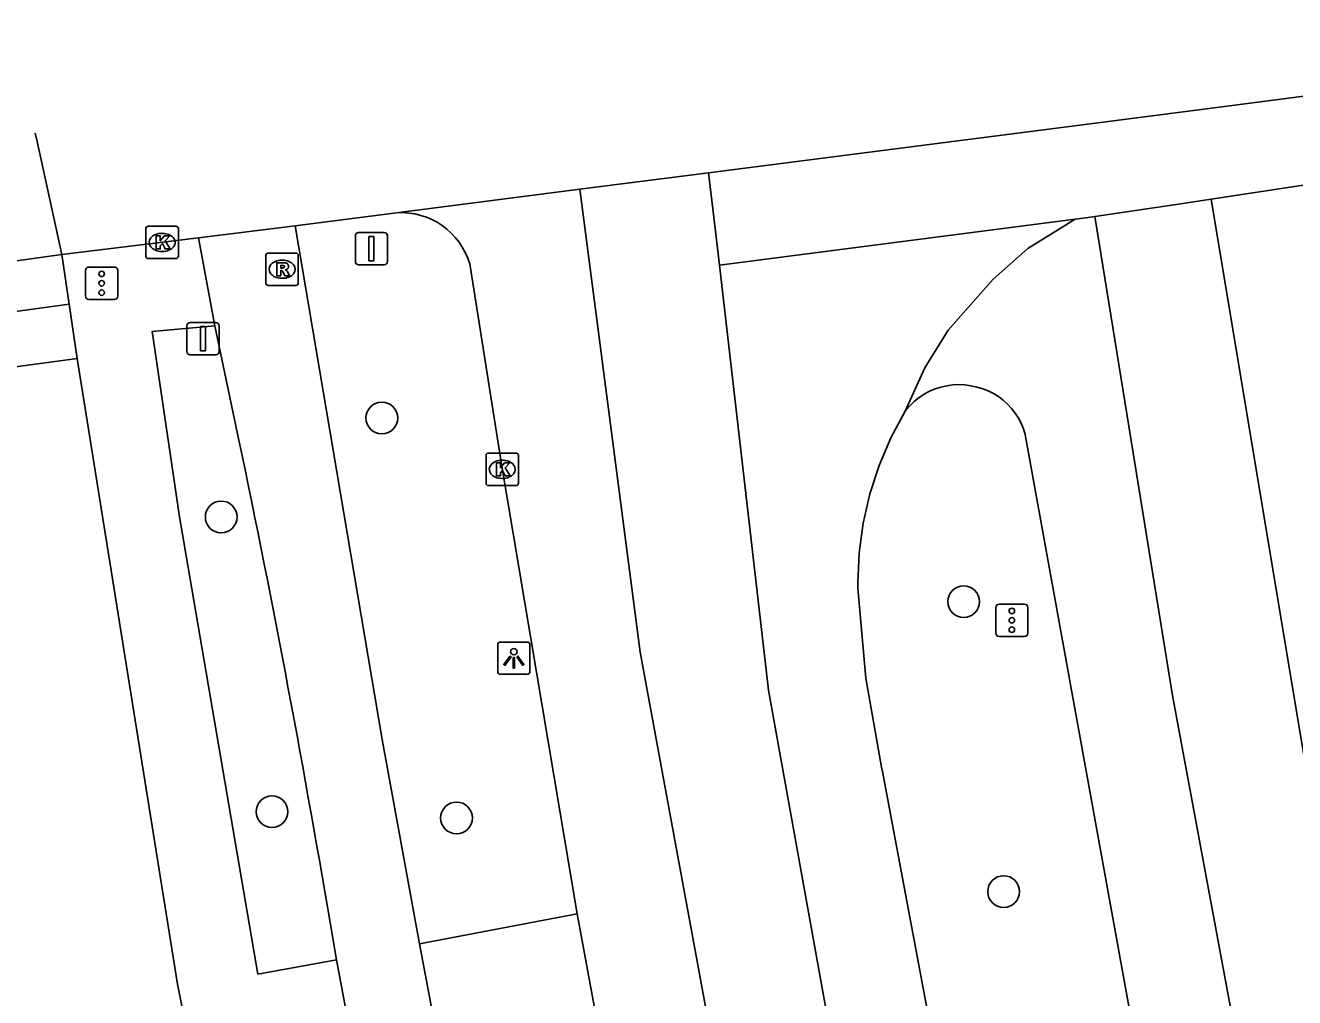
# Model space of a CAD drawing. Extents: x 158038 to 159242, y 380133 to 381214.
# Drawn here: x 158981.53 to 159020.69, y 381177.65 to 381207.64 of the extents above; entities that cross this region are included whole.
import ezdxf

# ---------------------------------------------------------------- set-up
doc = ezdxf.new("R2010")
doc.units = 0
for name, color, linetype in [('IMGEO_Boom', 7, 'Continuous'), ('IMGEO_Fietspad_gesloten', 7, 'Continuous'), ('IMGEO_Kolk', 7, 'Continuous'), ('IMGEO_Lichtpunt', 7, 'Continuous'), ('IMGEO_Rijbaan_regionaal_gesloten', 7, 'Continuous'), ('IMGEO_Rioolput', 7, 'Continuous'), ('IMGEO_Verkeersbordpaal', 7, 'Continuous'), ('IMGEO_Verkeersregelinstallatiepaal', 7, 'Continuous'), ('IMGEO_Voetpad_open', 7, 'Continuous')]:
    doc.layers.add(name, color=color, linetype=linetype)

msp = doc.modelspace()

# ---------------------------------------------------------------- linework, layer by layer
at = {"layer": 'IMGEO_Boom'}
for centre in [(158992.525, 381195.528), (158987.568, 381192.476), (159010.478, 381189.86), (158989.136, 381183.382), (158994.829, 381183.19), (159011.71, 381180.918)]:
    msp.add_circle(centre, 0.489, dxfattribs=at)
at = {"layer": 'IMGEO_Fietspad_gesloten'}
for points in [[(158989.848, 381201.455), (158992.539, 381185.608), (158993.688, 381179.309)], [(158986.87, 381201.083), (158987.375, 381198.369)], [(158988.117, 381194.844), (158987.375, 381198.369)], [(158991.131, 381178.814), (158991.008, 381179.477)], [(158994.243, 381176.362), (158993.964, 381177.835), (158993.688, 381179.309)], [(158991.131, 381178.814), (158991.695, 381175.796)]]:
    msp.add_lwpolyline(points, dxfattribs=at)
msp.add_arc((158603.842, 381114.595), 392.565, 9.51337, 11.79572, dxfattribs=at)
at = {"layer": 'IMGEO_Kolk'}
for p, q in [((158985.245, 381200.518), (158985.245, 381201.37)), ((158985.32, 381201.444), (158986.172, 381201.444)), ((158985.733, 381201.224), (158985.758, 381201.224)), ((158986.246, 381201.37), (158986.246, 381200.518)), ((158986.172, 381200.444), (158985.32, 381200.444)), ((158985.756, 381200.664), (158985.731, 381200.664)), ((158995.741, 381193.517), (158995.741, 381194.369)), ((158995.816, 381194.443), (158996.668, 381194.443)), ((158996.229, 381194.223), (158996.254, 381194.223)), ((158996.742, 381194.369), (158996.742, 381193.517)), ((158996.668, 381193.443), (158995.816, 381193.443)), ((158996.252, 381193.663), (158996.227, 381193.663))]:
    msp.add_line(p, q, dxfattribs=at)
for points in [[(158985.245, 381200.518), (158985.245, 381201.37)], [(158985.32, 381201.444), (158986.172, 381201.444)], [(158986.246, 381201.37), (158986.246, 381200.518)], [(158985.566, 381201.144), (158985.689, 381201.144), (158985.689, 381200.993), (158985.819, 381201.144), (158985.983, 381201.144), (158985.837, 381200.993), (158985.99, 381200.744), (158985.838, 381200.744), (158985.753, 381200.908), (158985.689, 381200.841), (158985.689, 381200.744), (158985.566, 381200.744), (158985.566, 381201.144)], [(158986.172, 381200.444), (158985.32, 381200.444)], [(158995.741, 381193.517), (158995.741, 381194.369)], [(158995.816, 381194.443), (158996.668, 381194.443)], [(158996.062, 381194.143), (158996.185, 381194.143), (158996.185, 381193.992), (158996.315, 381194.143), (158996.479, 381194.143), (158996.333, 381193.992), (158996.486, 381193.743), (158996.334, 381193.743), (158996.249, 381193.907), (158996.185, 381193.84), (158996.185, 381193.743), (158996.062, 381193.743), (158996.062, 381194.143)], [(158996.742, 381194.369), (158996.742, 381193.517)], [(158996.668, 381193.443), (158995.816, 381193.443)]]:
    msp.add_lwpolyline(points, dxfattribs=at)
for centre, start, end in [((158985.322, 381201.368), 91.552, 178.448), ((158985.322, 381201.368), 91.552, 178.448), ((158986.17, 381201.368), 1.552, 88.448), ((158986.17, 381201.368), 1.552, 88.448), ((158985.322, 381200.52), 181.552, 268.448), ((158985.322, 381200.52), 181.552, 268.448), ((158986.17, 381200.52), 271.552, 358.448), ((158986.17, 381200.52), 271.552, 358.448), ((158995.818, 381194.367), 91.552, 178.448), ((158995.818, 381194.367), 91.552, 178.448), ((158996.666, 381194.367), 1.552, 88.448), ((158996.666, 381194.367), 1.552, 88.448), ((158995.818, 381193.519), 181.552, 268.448), ((158995.818, 381193.519), 181.552, 268.448), ((158996.666, 381193.519), 271.552, 358.448), ((158996.666, 381193.519), 271.552, 358.448)]:
    msp.add_arc(centre, 0.0765, start, end, dxfattribs=at)
for centre, major_axis, ratio, start_param, end_param in [((158985.732, 381200.944), (-0.387, 0.002), 0.722429, 4.712389, 7.853982), ((158985.757, 381200.944), (-0.39, 0.002), 0.717154, 1.570796, 4.712389), ((158996.228, 381193.943), (-0.387, 0.002), 0.722429, 4.712389, 7.853982), ((158996.253, 381193.943), (-0.39, 0.002), 0.717154, 1.570796, 4.712389)]:
    msp.add_ellipse(centre, major_axis=major_axis, ratio=ratio, start_param=start_param, end_param=end_param, dxfattribs=at)
at = {"layer": 'IMGEO_Lichtpunt'}
for p, q in [((158996.1, 381188.52), (158996.1, 381187.713)), ((158996.1, 381188.52), (158996.1, 381187.713)), ((158997.002, 381188.615), (158996.194, 381188.615)), ((158997.002, 381188.615), (158996.194, 381188.615)), ((158997.096, 381187.713), (158997.096, 381188.52)), ((158997.096, 381187.713), (158997.096, 381188.52)), ((158996.194, 381187.619), (158997.002, 381187.619)), ((158996.194, 381187.619), (158997.002, 381187.619))]:
    msp.add_line(p, q, dxfattribs=at)
for points in [[(158996.474, 381188.184), (158996.513, 381188.156), (158996.325, 381187.894), (158996.287, 381187.921), (158996.474, 381188.184)], [(158996.576, 381188.136), (158996.623, 381188.136), (158996.623, 381187.814), (158996.576, 381187.814), (158996.576, 381188.136)], [(158996.686, 381188.156), (158996.724, 381188.183), (158996.911, 381187.921), (158996.872, 381187.893), (158996.686, 381188.156)]]:
    msp.add_lwpolyline(points, dxfattribs=at)
msp.add_circle((158996.599, 381188.318), 0.0994, dxfattribs=at)
for centre, start, end in [((158996.194, 381188.52), 90, 180), ((158996.194, 381188.52), 90, 180), ((158997.002, 381188.52), 0, 90), ((158997.002, 381188.52), 0, 90), ((158996.194, 381187.713), 180, 270), ((158996.194, 381187.713), 180, 270), ((158997.002, 381187.713), 270, 0), ((158997.002, 381187.713), 270, 360)]:
    msp.add_arc(centre, 0.0946, start, end, dxfattribs=at)
at = {"layer": 'IMGEO_Rijbaan_regionaal_gesloten'}
for points in [[(159002.609, 381203.093), (159014.062, 381204.564), (159017.656, 381205.025), (159021.143, 381205.473), (159034.016, 381207.639)], [(158982.651, 381200.569), (158981.89, 381204.052), (158981.833, 381204.313)], [(158998.631, 381202.582), (159002.609, 381203.093)], [(159002.939, 381200.238), (159002.738, 381201.975), (159002.609, 381203.093)], [(159023.567, 381203.089), (159023.461, 381203.089), (159018.113, 381202.28)], [(158992.979, 381201.857), (158998.631, 381202.582)], [(159016.794, 381117.504), (159015.258, 381122.974), (159012.773, 381131.825), (159008.5, 381148.925), (159005.036, 381164.765), (159002.607, 381176.87), (159000.493, 381188.3), (158998.631, 381202.582)], [(159018.113, 381202.28), (159017.032, 381202.117), (159014.52, 381201.742)], [(159018.113, 381202.28), (159021.055, 381184.622), (159022.899, 381174.136), (159025.822, 381160.276), (159029.736, 381143.984), (159034.789, 381125.119)], [(158989.848, 381201.455), (158992.979, 381201.857)], [(159002.939, 381200.238), (159013.921, 381201.664)], [(159013.921, 381201.664), (159012.454, 381200.759), (159011.392, 381199.814), (159010, 381198.239), (159009.278, 381197.07), (159008.668, 381195.735)], [(159014.52, 381201.742), (159014.324, 381201.717), (159013.921, 381201.664)], [(159014.52, 381201.742), (159016.917, 381186.964), (159018.896, 381176.344), (159021.1, 381165.543), (159024.429, 381150.512), (159027.802, 381137.461), (159031.412, 381123.722)], [(158986.87, 381201.083), (158989.848, 381201.455)], [(158982.651, 381200.569), (158986.87, 381201.083)], [(158934.775, 381193.885), (158982.651, 381200.569)], [(158995.237, 381200.28), (158996.219, 381194.102), (158998.556, 381180.233)], [(159019.929, 381118.995), (159018.552, 381123.881), (159017.226, 381128.586), (159013.673, 381142.985), (159010.434, 381156.62), (159006.746, 381174.395), (159004.452, 381187.13), (159002.939, 381200.238)], [(159015.836, 381175.96), (159012.411, 381194.843), (159012.373, 381195.021), (159012.319, 381195.194), (159012.25, 381195.363), (159012.166, 381195.524), (159012.068, 381195.677), (159011.956, 381195.821), (159011.832, 381195.954), (159011.697, 381196.076), (159011.552, 381196.185), (159011.397, 381196.281), (159011.235, 381196.362), (159011.065, 381196.429), (159010.891, 381196.48), (159010.878, 381196.483), (159010.696, 381196.524), (159010.511, 381196.549), (159010.325, 381196.557), (159010.139, 381196.548), (159009.954, 381196.523), (159009.772, 381196.482), (159009.594, 381196.424), (159009.423, 381196.351), (159009.259, 381196.262), (159009.103, 381196.16), (159008.957, 381196.044), (159008.822, 381195.915), (159008.699, 381195.775), (159008.668, 381195.735)], [(159008.668, 381195.735), (159008.23, 381194.919), (159007.868, 381194.066), (159007.582, 381193.185), (159007.377, 381192.282), (159007.253, 381191.364), (159007.212, 381190.438), (159007.213, 381190.275), (159007.456, 381187.497), (159007.947, 381184.751), (159007.976, 381184.622), (159009.844, 381174.645)], [(158998.556, 381180.233), (158999.306, 381176.166), (159000, 381172.681), (159001.046, 381167.509)]]:
    msp.add_lwpolyline(points, dxfattribs=at)
msp.add_arc((158993.124, 381199.66), 2.202, 16.3637, 93.7749, dxfattribs=at)
at = {"layer": 'IMGEO_Rioolput'}
for p, q in [((158988.947, 381199.69), (158988.947, 381200.542)), ((158989.022, 381200.616), (158989.874, 381200.616)), ((158989.435, 381200.396), (158989.46, 381200.396)), ((158989.948, 381200.542), (158989.948, 381199.69)), ((158989.874, 381199.616), (158989.022, 381199.616)), ((158989.458, 381199.836), (158989.433, 381199.836))]:
    msp.add_line(p, q, dxfattribs=at)
for points in [[(158988.947, 381199.69), (158988.947, 381200.542)], [(158989.022, 381200.616), (158989.874, 381200.616)], [(158989.948, 381200.542), (158989.948, 381199.69)], [(158989.536, 381200.314), (158989.284, 381200.316), (158989.284, 381199.916)], [(158989.284, 381199.916), (158989.408, 381199.916), (158989.408, 381200.078), (158989.419, 381200.078)], [(158989.462, 381200.235), (158989.408, 381200.235), (158989.408, 381200.154)], [(158989.408, 381200.154), (158989.46, 381200.154)], [(158989.466, 381200.049), (158989.537, 381199.916), (158989.677, 381199.916), (158989.612, 381200.042)], [(158989.874, 381199.616), (158989.022, 381199.616)]]:
    msp.add_lwpolyline(points, dxfattribs=at)
for centre, radius, start, end in [((158989.024, 381200.54), 0.0765, 91.552, 178.448), ((158989.024, 381200.54), 0.0765, 91.552, 178.448), ((158989.872, 381200.54), 0.0765, 1.552, 88.448), ((158989.872, 381200.54), 0.0765, 1.552, 88.448), ((158989.418, 381200.025), 0.0533, 26.0293, 88.6989), ((158989.444, 381200.343), 0.19, 274.7715, 282.9687), ((158989.468, 381200.139), 0.0964, 77.0061, 93.1865), ((158989.482, 381200.196), 0.0378, 276.6634, 79.6772), ((158989.535, 381200.204), 0.109, 350.3612, 89.416), ((158989.533, 381200.204), 0.112, 277.5842, 350.9817), ((158989.517, 381199.989), 0.108, 29.5134, 73.7905), ((158989.024, 381199.692), 0.0765, 181.552, 268.448), ((158989.024, 381199.692), 0.0765, 181.552, 268.448), ((158989.872, 381199.692), 0.0765, 271.552, 358.448), ((158989.872, 381199.692), 0.0765, 271.552, 358.448)]:
    msp.add_arc(centre, radius, start, end, dxfattribs=at)
for centre, major_axis, ratio, start_param, end_param in [((158989.434, 381200.116), (-0.387, 0.002), 0.722429, 4.712389, 7.853982), ((158989.459, 381200.116), (-0.39, 0.002), 0.717154, 1.570796, 4.712389)]:
    msp.add_ellipse(centre, major_axis=major_axis, ratio=ratio, start_param=start_param, end_param=end_param, dxfattribs=at)
at = {"layer": 'IMGEO_Verkeersbordpaal'}
for p, q in [((158991.808, 381201.252), (158992.598, 381201.252)), ((158992.598, 381201.252), (158991.808, 381201.252)), ((158991.708, 381200.352), (158991.708, 381201.152)), ((158991.708, 381201.152), (158991.708, 381200.352)), ((158992.698, 381201.152), (158992.698, 381200.352)), ((158992.698, 381200.352), (158992.698, 381201.152)), ((158992.598, 381200.252), (158991.808, 381200.252)), ((158991.808, 381200.252), (158992.598, 381200.252)), ((158986.611, 381198.475), (158987.401, 381198.475)), ((158987.401, 381198.475), (158986.611, 381198.475)), ((158986.511, 381197.575), (158986.511, 381198.375)), ((158986.511, 381198.375), (158986.511, 381197.575)), ((158987.501, 381198.375), (158987.501, 381197.575)), ((158987.501, 381197.575), (158987.501, 381198.375)), ((158987.401, 381197.475), (158986.611, 381197.475)), ((158986.611, 381197.475), (158987.401, 381197.475))]:
    msp.add_line(p, q, dxfattribs=at)
for points in [[(158992.128, 381201.127), (158992.278, 381201.127), (158992.278, 381200.377), (158992.128, 381200.377), (158992.128, 381201.127)], [(158986.931, 381198.35), (158987.081, 381198.35), (158987.081, 381197.6), (158986.931, 381197.6), (158986.931, 381198.35)]]:
    msp.add_lwpolyline(points, dxfattribs=at)
for centre, start, end in [((158991.808, 381201.152), 90, 180), ((158991.808, 381201.152), 90, 180), ((158992.598, 381201.152), 0, 90), ((158992.598, 381201.152), 360, 90), ((158991.808, 381200.352), 180, 270), ((158991.808, 381200.352), 180, 270), ((158992.598, 381200.352), 270, 0), ((158992.598, 381200.352), 270, 0), ((158986.611, 381198.375), 90, 180), ((158986.611, 381198.375), 90, 180), ((158987.401, 381198.375), 0, 90), ((158987.401, 381198.375), 360, 90), ((158986.611, 381197.575), 180, 270), ((158986.611, 381197.575), 180, 270), ((158987.401, 381197.575), 270, 0), ((158987.401, 381197.575), 270, 0)]:
    msp.add_arc(centre, 0.1, start, end, dxfattribs=at)
at = {"layer": 'IMGEO_Verkeersregelinstallatiepaal'}
for p, q in [((158983.385, 381199.283), (158983.385, 381200.083)), ((158983.385, 381200.083), (158983.385, 381199.283)), ((158983.485, 381200.183), (158984.275, 381200.183)), ((158984.275, 381200.183), (158983.485, 381200.183)), ((158984.375, 381200.083), (158984.375, 381199.283)), ((158984.375, 381199.283), (158984.375, 381200.083)), ((158984.275, 381199.183), (158983.485, 381199.183)), ((158983.485, 381199.183), (158984.275, 381199.183)), ((159011.469, 381188.885), (159011.469, 381189.685)), ((159011.469, 381189.685), (159011.469, 381188.885)), ((159011.569, 381189.785), (159012.359, 381189.785)), ((159012.359, 381189.785), (159011.569, 381189.785)), ((159012.459, 381189.685), (159012.459, 381188.885)), ((159012.459, 381188.885), (159012.459, 381189.685)), ((159012.359, 381188.785), (159011.569, 381188.785)), ((159011.569, 381188.785), (159012.359, 381188.785))]:
    msp.add_line(p, q, dxfattribs=at)
for centre in [(158983.88, 381199.973), (158983.88, 381199.683), (158983.88, 381199.393), (159011.964, 381189.575), (159011.964, 381189.285), (159011.964, 381188.995)]:
    msp.add_circle(centre, 0.085, dxfattribs=at)
for centre, start, end in [((158983.485, 381200.083), 90, 180), ((158983.485, 381200.083), 90, 180), ((158984.275, 381200.083), 0, 90), ((158984.275, 381200.083), 360, 90), ((158983.485, 381199.283), 180, 270), ((158983.485, 381199.283), 180, 270), ((158984.275, 381199.283), 270, 0), ((158984.275, 381199.283), 270, 0), ((159011.569, 381189.685), 90, 180), ((159011.569, 381189.685), 90, 180), ((159012.359, 381189.685), 0, 90), ((159012.359, 381189.685), 360, 90), ((159011.569, 381188.885), 180, 270), ((159011.569, 381188.885), 180, 270), ((159012.359, 381188.885), 270, 0), ((159012.359, 381188.885), 270, 0)]:
    msp.add_arc(centre, 0.1, start, end, dxfattribs=at)
at = {"layer": 'IMGEO_Voetpad_open'}
for points in [[(158982.877, 381199.037), (158982.651, 381200.569)], [(158982.877, 381199.037), (158935.097, 381192.493)], [(158983.127, 381197.362), (158982.877, 381199.037)], [(158987.375, 381198.369), (158985.434, 381198.191), (158986.284, 381192.48), (158988.7, 381178.371), (158991.131, 381178.814)], [(158937.722, 381191.22), (158983.127, 381197.362)], [(159000.18, 381117.649), (159000, 381118.337), (158992.158, 381149.05), (158990.836, 381154.837), (158986.225, 381178.057), (158983.127, 381197.362)], [(158993.688, 381179.309), (158998.556, 381180.233)]]:
    msp.add_lwpolyline(points, dxfattribs=at)

doc.saveas('drawing.dxf')
